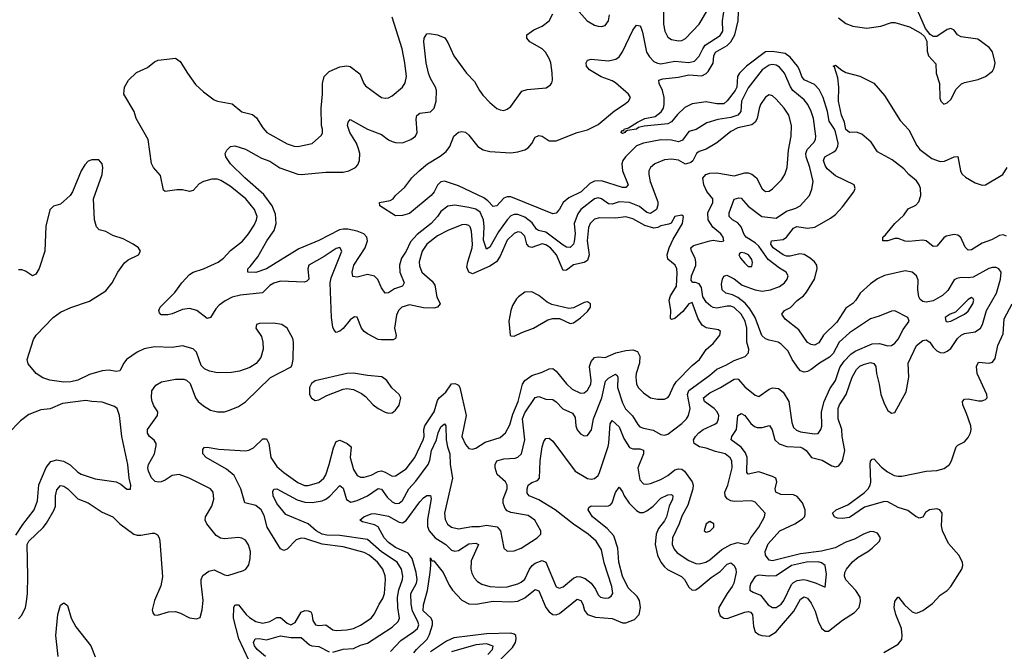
# Model space of a CAD drawing. Header units: inches. Extents: x 1843162 to 1959474, y 907081 to 1016326.
# Tile 548 of 656: x 1924057 to 1929697, y 960859 to 964476. Entities that reach past the tile are written whole.
import ezdxf

# ---------------------------------------------------------------- set-up
doc = ezdxf.new("R2010")
doc.units = ezdxf.units.IN
doc.header["$MEASUREMENT"] = 0
doc.layers.add('B9926', color=7, linetype='Continuous')

msp = doc.modelspace()

# ---------------------------------------------------------------- linework, layer by layer
at = {"layer": 'B9926', "color": 5}
for points, elevation in [([(1926181.4, 960858.6), (1926239.5, 960920.5), (1926313.4, 960970), (1926335.6, 960990), (1926343.7, 961010), (1926338.3, 961030), (1926307.5, 961090), (1926299, 961130), (1926297, 961190), (1926329.9, 961250), (1926332.9, 961270), (1926327.9, 961310), (1926305.7, 961390), (1926281.9, 961421.9), (1926210, 961454.5), (1926170, 961481.9), (1926145, 961510), (1926110, 961572.5), (1926090, 961584.1), (1926021.5, 961601.5), (1926005.1, 961610), (1926027.6, 961630), (1926070, 961645.6), (1926090, 961647.5), (1926170, 961633.8), (1926230, 961598.4), (1926250, 961595.8), (1926270, 961608.1), (1926350, 961715), (1926370, 961738), (1926390, 961751.1), (1926410, 961752.2), (1926413.1, 961733.1), (1926393.4, 961613.4), (1926393.3, 961573.3), (1926402.8, 961550), (1926436.8, 961510), (1926497.7, 961470), (1926530, 961437.7), (1926550, 961432), (1926570, 961437.1), (1926630, 961475.1), (1926670, 961478.9), (1926684.6, 961470), (1926642.9, 961377.1), (1926640.6, 961330), (1926646.3, 961306.3), (1926660.4, 961280.4), (1926679.9, 961259.9), (1926703.8, 961243.8), (1926750, 961230.1), (1926810, 961226.1), (1926850, 961228.9), (1926910, 961246.3), (1926930, 961255), (1926950, 961272), (1926977.8, 961330), (1926992.7, 961350), (1927010, 961363.3), (1927050, 961380.1), (1927070.4, 961370.4), (1927130, 961228.9), (1927150, 961221.3), (1927170, 961228.2), (1927230, 961278.2), (1927250, 961287.2), (1927270, 961286.7), (1927297, 961277), (1927329.7, 961249.7), (1927354.9, 961214.9), (1927370, 961182.7), (1927384.6, 961170), (1927410, 961162.9), (1927430, 961166.2), (1927445.2, 961174.8), (1927455.1, 961190), (1927448.7, 961230), (1927405.5, 961365.5), (1927390, 961439.6), (1927359.4, 961490), (1927313.7, 961530), (1927230, 961588), (1927125, 961670), (1927030, 961726.4), (1926974.7, 961750), (1926964.5, 961764.5), (1926964.5, 961790), (1926970, 961810.4), (1926990, 961825.5), (1927022.2, 961837.8), (1927033.6, 961850), (1927037.5, 961950), (1927049.1, 962030), (1927059, 962061), (1927070, 962077.6), (1927090, 962080.3), (1927110, 962062), (1927239.3, 961890), (1927310, 961849.4), (1927330, 961845.2), (1927350, 961848.3), (1927370, 961866.3), (1927377.5, 961882.5), (1927427, 962033), (1927432, 962052), (1927439, 962161), (1927450, 962180.3), (1927490, 962144.7), (1927518.5, 962078.5), (1927550, 962027.1), (1927570, 962017.9), (1927610, 962018.3), (1927630.7, 962010.7), (1927629.4, 961990), (1927598.5, 961910), (1927610, 961840.4), (1927630, 961817.7), (1927650, 961815.5), (1927670, 961819.7), (1927730, 961842.5), (1927770, 961865.3), (1927810, 961899), (1927830, 961904.7), (1927850, 961901.6), (1927866, 961890), (1927909.6, 961830), (1927914.9, 961810), (1927913.2, 961790), (1927884.1, 961695.9), (1927850, 961632.3), (1927835.2, 961590), (1927795.8, 961510), (1927795.3, 961470), (1927805, 961445), (1927822.7, 961422.7), (1927890, 961378.5), (1927930, 961362.3), (1927950, 961360.5), (1927987.6, 961370), (1928010, 961383), (1928078.1, 961441.9), (1928130, 961471.4), (1928170, 961482.7), (1928210, 961472), (1928230, 961479.3), (1928244.5, 961510), (1928290, 961570.3), (1928322.8, 961630), (1928326.4, 961650), (1928270, 961714.2), (1928250, 961720.3), (1928150, 961716.3), (1928130, 961721.3), (1928110, 961733.3), (1928097.7, 961750), (1928096.8, 961770), (1928112.6, 961810), (1928137.6, 961910), (1928136.1, 961950), (1928127.5, 961967.5), (1928097.2, 961990), (1928043.1, 962003.1), (1927990, 962023.1), (1927950.4, 962030.4), (1927921, 962050), (1927916.8, 962070), (1927927.5, 962090), (1927946.3, 962110), (1927971.7, 962130), (1928039.8, 962160.2), (1928051.5, 962170), (1928060.2, 962190), (1928060.9, 962210), (1928053, 962230), (1928035.2, 962250), (1927980.2, 962290), (1927974.6, 962310), (1928010, 962339.2), (1928071.8, 962370), (1928150, 962417), (1928170, 962419), (1928175.4, 962415.4), (1928210, 962374), (1928270, 962326), (1928290, 962318.6), (1928350, 962360.2), (1928370, 962367.6), (1928404, 962364), (1928430, 962343.9), (1928463.1, 962290), (1928479.8, 962170), (1928490, 962140.9), (1928506.2, 962126.1), (1928530, 962116.6), (1928610, 962103.9), (1928630, 962107.4), (1928645.4, 962130), (1928651.5, 962148.5), (1928650.7, 962230.7), (1928664.6, 962290), (1928697.2, 962362.8), (1928729.9, 962410), (1928754.8, 962485.2), (1928779.4, 962520.6), (1928818.7, 962561.3), (1928842.8, 962577.2), (1928940.9, 962619.1), (1928982.9, 962622.9), (1929030, 962609.1), (1929050, 962610.3), (1929070, 962623.6), (1929090, 962646.3), (1929118.2, 962701.8), (1929152, 962750), (1929144.5, 962770), (1929070, 962809.6), (1929050, 962808), (1928981.1, 962778.9), (1928930, 962763.1), (1928810, 962682.9), (1928751.5, 962630), (1928716.1, 962563.9), (1928695.9, 962544), (1928639.3, 962510), (1928590, 962473.1), (1928570, 962462), (1928550, 962457.7), (1928530, 962466), (1928518.3, 962478.3), (1928482.1, 962530), (1928459, 962579), (1928418.5, 962618.5), (1928401.3, 962630), (1928350, 962640.1), (1928329.4, 962649.4), (1928307.4, 962667.3), (1928270.6, 962770.6), (1928240.2, 962820.2), (1928212.4, 962852.4), (1928170, 962886.2), (1928140.6, 962900.6), (1928101.6, 962910), (1928080.7, 962930), (1928078, 962962), (1928082.6, 962990), (1928090, 963007.3), (1928107.2, 963012.7), (1928150, 962992.7), (1928196.1, 962956.1), (1928270, 962928.7), (1928310, 962921.2), (1928357, 962930), (1928410, 962948.2), (1928438.9, 962970), (1928452.4, 962990), (1928458.3, 963010), (1928448, 963030), (1928410, 963052.8), (1928343.8, 963103.8), (1928290, 963178.9), (1928270, 963198.2), (1928219.2, 963230), (1928207.1, 963247.1), (1928189.9, 963290), (1928170, 963312.1), (1928140.4, 963330), (1928121.6, 963350), (1928121.4, 963370), (1928150, 963448.7), (1928176.1, 963456.1), (1928190, 963453.8), (1928228.9, 963408.9), (1928309, 963349), (1928390, 963339.4), (1928450, 963380.1), (1928503.6, 963396.4), (1928528.3, 963410), (1928581, 963470), (1928594.3, 963505.7), (1928602.9, 963550), (1928582.9, 963630), (1928561.3, 963690), (1928559.7, 963710), (1928567.5, 963732.5), (1928606.4, 963773.6), (1928615, 963790), (1928617.8, 963810), (1928603.2, 963910), (1928591.1, 963950), (1928571.1, 963990), (1928550, 964017.3), (1928486.5, 964070), (1928472, 964091.9), (1928437.1, 964170), (1928410, 964204.9), (1928390, 964216.4), (1928370, 964219.4), (1928350, 964215.4), (1928310, 964188.5), (1928230, 964086.6), (1928191.1, 964010), (1928188.1, 963950), (1928170.1, 963930), (1928130, 963916.1), (1928055.6, 963904.4), (1927993.6, 963886.4), (1927932.9, 963847.1), (1927890, 963836.5), (1927853.3, 963786.8), (1927840, 963780), (1927830, 963777.6), (1927790, 963787), (1927730, 963788.1), (1927630.1, 963769.9), (1927590, 963753.4), (1927526.3, 963690), (1927512.3, 963670), (1927505.5, 963650), (1927510.4, 963610.4), (1927542.3, 963530), (1927530, 963515.8), (1927510, 963514.6), (1927390, 963553), (1927350, 963552.5), (1927322.1, 963537.9), (1927273.6, 963490), (1927203.5, 963456.5), (1927171, 963429), (1927150, 963391.1), (1927130, 963368.6), (1927110, 963363.9), (1926870, 963462.6), (1926850, 963461.9), (1926830, 963453.8), (1926790, 963410.9), (1926770, 963406.8), (1926739.2, 963439.2), (1926715.4, 963455.4), (1926570, 963525), (1926490, 963550.8), (1926470, 963548.6), (1926450, 963528.5), (1926430.8, 963490), (1926413.8, 963470), (1926290, 963365.8), (1926250, 963355.8), (1926210, 963353.3), (1926119.3, 963410), (1926117.2, 963430), (1926178.3, 963441.7), (1926197.2, 963450), (1926209.3, 963470), (1926263.3, 963516.7), (1926303.7, 963570), (1926344.5, 963610), (1926393, 963650), (1926466.2, 963693.8), (1926499.4, 963720.6), (1926521.5, 963750), (1926543.6, 963810), (1926570, 963832.7), (1926590, 963836.4), (1926610, 963832.2), (1926630, 963814.4), (1926681.7, 963750), (1926711.4, 963731.4), (1926750, 963721.4), (1926870, 963713.4), (1926910, 963719.3), (1926950, 963731), (1926970, 963742.3), (1926990, 963766.5), (1927010, 963803.6), (1927030, 963814), (1927050, 963808.4), (1927090, 963783.2), (1927130, 963783), (1927250.4, 963829.6), (1927310, 963845.4), (1927370, 963876.4), (1927464.8, 963955.2), (1927520.3, 963990), (1927544.2, 964010), (1927555.4, 964030), (1927544.7, 964050), (1927470, 964114.5), (1927450, 964126.7), (1927388.2, 964148.2), (1927321.1, 964190), (1927304, 964210), (1927301.6, 964230), (1927310, 964244), (1927330, 964250.3), (1927430, 964239.8), (1927472.4, 964250), (1927490, 964263.9), (1927510, 964291.4), (1927570, 964415.8), (1927590, 964444.9), (1927610, 964440.4), (1927614.2, 964434.2), (1927624.7, 964404.7), (1927648.1, 964290), (1927663.9, 964263.9), (1927690, 964237.5), (1927710, 964226.8), (1927730, 964223.6), (1927810, 964239.6), (1927890, 964231.6), (1927921.9, 964238.1), (1927950, 964266.5), (1927969.9, 964310), (1927984.3, 964330), (1928070, 964384.8), (1928085.3, 964410), (1928083, 964470), (1928093.6, 964546.4)], 540), ([(1926314.7, 960850), (1926329.8, 960870), (1926391.9, 960928.1), (1926405.3, 960954.7), (1926421.9, 961010), (1926422, 961030), (1926413.3, 961050), (1926368.3, 961091.7), (1926370, 961126), (1926392.6, 961207.4), (1926407.6, 961310), (1926412.5, 961352.5), (1926410, 961394.8), (1926418, 961378), (1926430, 961377.3), (1926482, 961310), (1926518, 961238), (1926536.9, 961210), (1926590, 961152.9), (1926630, 961132), (1926669.7, 961129.7), (1926770, 961146.6), (1926870, 961142.7), (1926910, 961145.8), (1926950, 961165.5), (1927010, 961213.7), (1927030, 961205.4), (1927070.8, 961110), (1927090, 961084.6), (1927110, 961070.1), (1927130, 961067.5), (1927150, 961075), (1927250, 961157.3), (1927270.8, 961150.8), (1927282, 961130), (1927292.1, 961092.1), (1927310.3, 961070), (1927355, 961055), (1927450, 961047.8), (1927510, 961023.3), (1927530, 961022.1), (1927578.2, 961041.8), (1927604.5, 961070), (1927613.1, 961110), (1927606.7, 961150), (1927593.6, 961173.6), (1927542.9, 961222.9), (1927510.5, 961290), (1927489.2, 961370), (1927482.5, 961450), (1927459.9, 961519.9), (1927423.1, 961563.1), (1927337.6, 961630), (1927312.8, 961670), (1927316.3, 961683.7), (1927330, 961693.2), (1927410, 961690.2), (1927430, 961692.2), (1927441.2, 961698.8), (1927451.6, 961710), (1927470, 961768), (1927490, 961798.4), (1927510, 961773.4), (1927518.6, 961750), (1927547.9, 961707.9), (1927590, 961666.2), (1927610, 961655.1), (1927630, 961654.6), (1927650, 961663.1), (1927686, 961690), (1927730, 961736.4), (1927770, 961755), (1927790, 961757.4), (1927798.4, 961750), (1927797.3, 961730), (1927777.4, 961690), (1927762.2, 961630), (1927750, 961606.3), (1927716.9, 961563.1), (1927702.4, 961530), (1927696.3, 961470), (1927711, 961410), (1927730, 961370.2), (1927750, 961342.3), (1927768.3, 961328.3), (1927847.1, 961287.1), (1927864.8, 961270), (1927890, 961225.8), (1927910, 961210.2), (1927930, 961212.2), (1927950, 961224.2), (1928017.7, 961282.3), (1928070, 961316.4), (1928110, 961358.8), (1928130, 961365), (1928149.4, 961350), (1928159.4, 961330), (1928161, 961310), (1928146.8, 961250), (1928138.3, 961230), (1928109.6, 961190.4), (1928062.4, 961110), (1928060.4, 961090), (1928070, 961061.8), (1928090, 961048.2), (1928110, 961046.9), (1928210, 961083.4), (1928230, 961087.9), (1928243.9, 961083.9), (1928255.4, 961070), (1928260.8, 961000.8), (1928270.8, 960970.8), (1928290, 960955.9), (1928308.9, 960948.9), (1928350, 960946.2), (1928390, 960971.6), (1928410, 960993.2), (1928491.5, 961090), (1928530, 961158.3), (1928550, 961171.1), (1928570, 961163.1), (1928590, 961135), (1928612.8, 961090), (1928631.5, 961031.5), (1928650, 960991.6), (1928670, 960974.9), (1928690, 960974.7), (1928770, 961037), (1928839.1, 961080.9), (1928866, 961110), (1928873.7, 961146.3), (1928870.5, 961170), (1928846.7, 961206.7), (1928788.5, 961268.5), (1928781.2, 961290), (1928782.7, 961310), (1928792.2, 961330), (1928827.5, 961372.5), (1928860.8, 961399.2), (1928915.3, 961430), (1928940.8, 961450), (1928983.1, 961490), (1928987.2, 961510), (1928970, 961535.1), (1928950, 961543.5), (1928930, 961544.7), (1928890, 961530.8), (1928838.1, 961501.9), (1928790, 961484.6), (1928727.7, 961452.3), (1928650, 961431.8), (1928530, 961417), (1928370, 961377.1), (1928350, 961381.5), (1928330, 961409.8), (1928327.3, 961430), (1928344.6, 961475.4), (1928410.6, 961549.4), (1928496.5, 961590), (1928541.9, 961618.1), (1928552.5, 961630), (1928556.8, 961643.2), (1928556.3, 961670), (1928541.1, 961710), (1928510, 961746.7), (1928490, 961754.6), (1928417.1, 961757.1), (1928389, 961770), (1928385.4, 961790), (1928394.9, 961830), (1928389, 961850), (1928370, 961861.2), (1928290, 961886.8), (1928230, 961873.5), (1928222.7, 961882.7), (1928223.4, 961970), (1928215.5, 961995.5), (1928190, 962027.7), (1928131.9, 962070), (1928136.8, 962090), (1928163.4, 962130), (1928171.1, 962208.9), (1928190, 962221.1), (1928210, 962208.9), (1928244.5, 962164.5), (1928266.4, 962146.4), (1928280.8, 962140.8), (1928310, 962141.1), (1928352, 962152), (1928367.1, 962127), (1928382.2, 962070), (1928407.3, 962047.3), (1928451.5, 962031.5), (1928530, 962028.5), (1928543.6, 962023.5), (1928562.4, 962010), (1928592.4, 961970), (1928653.1, 961953.1), (1928710, 961920.9), (1928730, 961916), (1928750, 961922.2), (1928770.3, 961949.7), (1928782.8, 962010), (1928767.8, 962090), (1928766.4, 962130), (1928744.6, 962190), (1928745.8, 962250), (1928753.2, 962270), (1928790.8, 962330), (1928825.3, 962430), (1928850, 962473.4), (1928870, 962492.3), (1928890, 962502.4), (1928930, 962513), (1928950, 962508.3), (1928961, 962490), (1928964.2, 962450), (1928980.3, 962390), (1928989.6, 962330), (1929010, 962274.9), (1929030, 962237.7), (1929050, 962223.6), (1929070, 962227), (1929135.2, 962344.8), (1929149.5, 962430), (1929146.3, 962510), (1929194, 962610), (1929230, 962638.9), (1929250, 962642.5), (1929270.1, 962630.1), (1929290, 962600.2), (1929310, 962580.2), (1929330, 962570.9), (1929350, 962569.4), (1929370, 962577.4), (1929390, 962594), (1929428.2, 962650), (1929449.7, 962670.3), (1929470, 962678.7), (1929530.3, 962689.7), (1929560.2, 962710), (1929572, 962730), (1929594.9, 962810), (1929651.8, 962910), (1929676.1, 962990), (1929679.1, 963030), (1929665.3, 963050), (1929650, 963056.7), (1929630, 963057.2), (1929608.8, 963051.2), (1929518.1, 963001.9), (1929490, 962998.1), (1929450, 963000.1), (1929425.2, 962994.8), (1929410, 962986.5), (1929374.4, 962925.6), (1929343.4, 962896.6), (1929290, 962867), (1929250, 962859), (1929230, 962861.8), (1929214.5, 962874.5), (1929207, 962890), (1929201.5, 962930), (1929204.2, 962984.2), (1929194, 963010), (1929170, 963029.8), (1929130, 963038.3), (1929010, 963011.8), (1928970, 962992.1), (1928930, 962964.4), (1928870.5, 962909.5), (1928846.9, 962870), (1928830, 962851.3), (1928790, 962823.4), (1928736.8, 962743.2), (1928660.9, 962670), (1928634.1, 962625.9), (1928610, 962613.3), (1928590, 962616), (1928570, 962628.5), (1928520.9, 962700.9), (1928441.3, 962761.3), (1928422, 962790), (1928438.7, 962810), (1928472.3, 962827.7), (1928510, 962867.8), (1928546, 962894), (1928564.3, 962915.7), (1928609.4, 962990), (1928624.5, 963050), (1928623.8, 963070), (1928609.2, 963090), (1928585.8, 963110), (1928550, 963131.1), (1928525.2, 963134.8), (1928470, 963122), (1928450, 963121.6), (1928430, 963129.1), (1928372.4, 963170), (1928359.4, 963190), (1928362.7, 963210), (1928430, 963216.6), (1928450, 963230.9), (1928490, 963283.2), (1928508.1, 963291.9), (1928570, 963282), (1928612.2, 963287.8), (1928701.2, 963338.8), (1928730, 963360.8), (1928770, 963404.6), (1928836, 963490), (1928842.6, 963510), (1928836.9, 963530), (1928730, 963582.3), (1928682.7, 963622.7), (1928670, 963641.2), (1928661.8, 963670), (1928668.2, 963690), (1928720.7, 963719.3), (1928732.7, 963730), (1928743.6, 963750), (1928745.8, 963770), (1928730, 963833.3), (1928724, 963850), (1928694.7, 963894.7), (1928683.7, 963950), (1928659.5, 964030), (1928636.8, 964076.8), (1928610, 964105.7), (1928551.3, 964131.3), (1928538.2, 964150), (1928524.8, 964190), (1928511.5, 964210), (1928470, 964262), (1928441.8, 964281.8), (1928370, 964294.9), (1928330, 964291.4), (1928219.8, 964210), (1928180.3, 964170), (1928169.5, 964150.5), (1928165.7, 964090), (1928155.5, 964070), (1928110, 964011.1), (1928090, 963994.3), (1928050, 963993.8), (1927990, 964005.2), (1927910, 963994.5), (1927867, 963973), (1927825.8, 963934.2), (1927790, 963892.2), (1927770, 963879.9), (1927633.4, 963866.6), (1927602, 963858), (1927589.8, 963849.8), (1927538, 963842), (1927530, 963835.3), (1927523.6, 963836.4), (1927524.7, 963830), (1927510, 963823.7), (1927501.2, 963830), (1927510, 963841), (1927518, 963842), (1927519, 963850), (1927543.6, 963856.4), (1927595.1, 963890), (1927638, 963910), (1927697.6, 963922.4), (1927731.8, 963948.2), (1927744.1, 963970), (1927748.4, 963990), (1927747.9, 964030), (1927739.9, 964070), (1927720.6, 964110), (1927718, 964130), (1927741.9, 964138.1), (1927830, 964148), (1927890, 964160.9), (1927964.6, 964155.4), (1927990, 964167.8), (1928001.1, 964178.9), (1928030, 964226.5), (1928032.9, 964270), (1928042.4, 964290), (1928110, 964329.3), (1928130, 964350.1), (1928154.3, 964390), (1928172, 964470), (1928175.6, 964570)], 520), ([(1927262.2, 964522.2), (1927307.4, 964470), (1927350, 964445.2), (1927370, 964438.9), (1927390, 964437), (1927410, 964443.7), (1927430.7, 964469.3), (1927436, 964504)], 560), ([(1927744.3, 964530), (1927745.6, 964450), (1927753.2, 964410), (1927770, 964376.9), (1927790, 964362.3), (1927830, 964355), (1927850, 964358), (1927870, 964368.4), (1927950, 964451.1), (1927996.4, 964530)], 560), ([(1928747, 964487), (1928790, 964455.3), (1928830, 964439.8), (1928910, 964427.8), (1928990, 964439.8), (1929050, 964459.5), (1929070, 964460.1), (1929154.9, 964434.9), (1929219.5, 964399.5), (1929240.3, 964380.3), (1929253.8, 964353.8), (1929255.4, 964295.4), (1929262.4, 964270), (1929304, 964224), (1929307.1, 964170), (1929326.2, 964110), (1929327.6, 964027.6), (1929332.7, 964010), (1929350, 963992.7), (1929370, 963999.5), (1929390, 964019.5), (1929422, 964078), (1929451.9, 964108.1), (1929470, 964116.9), (1929547.1, 964132.9), (1929589.7, 964150.3), (1929630, 964182), (1929638.8, 964201.2), (1929645.1, 964230), (1929630, 964291.8), (1929610, 964316.2), (1929544.7, 964364.8), (1929450, 964377.8), (1929429.2, 964389.2), (1929410, 964415.8), (1929390, 964426), (1929370, 964420.9), (1929310, 964379.1), (1929290, 964379.7), (1929271.8, 964391.8), (1929245.5, 964425.5), (1929200.5, 964530)], 520), ([(1925370, 960808.4), (1925312.7, 960930), (1925282.1, 961050), (1925283, 961110), (1925290, 961123.6), (1925295.3, 961124.7), (1925310, 961125.4), (1925354.6, 961070), (1925373.3, 961053.3), (1925410, 961030.6), (1925450, 961019.6), (1925490, 961029.1), (1925530, 961052.8), (1925550, 961052.6), (1925590, 961020.8), (1925610, 961011.8), (1925635.2, 961024.8), (1925670, 961083.1), (1925690, 961093.4), (1925710, 961092), (1925724.4, 961084.4), (1925730, 961073.7), (1925735.2, 961035.2), (1925751.2, 961011.2), (1925770, 961008), (1925810, 961010.8), (1925850, 960981.5), (1925870, 960978.3), (1925930, 960981.7), (1925970, 960990.7), (1926010, 961008.3), (1926070.3, 961049.7), (1926090, 961073.8), (1926116.3, 961130), (1926137.5, 961162.5), (1926147.2, 961190), (1926153, 961270), (1926150.8, 961290.8), (1926137.1, 961330), (1926106.8, 961370), (1926058, 961410), (1926030, 961426), (1925910, 961457.7), (1925790, 961473.1), (1925690, 961505.9), (1925670, 961507.5), (1925641.6, 961498.4), (1925590, 961445), (1925570, 961436.8), (1925550, 961445.8), (1925473.7, 961570), (1925457, 961636.9), (1925440.7, 961670), (1925410, 961694.5), (1925345.8, 961710), (1925324.3, 961790), (1925285.8, 961865.8), (1925242.2, 961902.2), (1925125.1, 961970), (1925106.2, 961990), (1925106, 962014), (1925113.8, 962026.2), (1925130, 962028.7), (1925197.4, 962017.4), (1925350, 962007.7), (1925370, 962011.1), (1925395.4, 962024.6), (1925450, 962075.6), (1925470, 962076.5), (1925484, 962050), (1925495.9, 961970), (1925530, 961918.1), (1925570, 961882.3), (1925650, 961825.3), (1925689.2, 961809.2), (1925710, 961809.6), (1925770, 961826.1), (1925799.2, 961850), (1925810.5, 961869.5), (1925829.9, 961929.9), (1925854.6, 962025.4), (1925870, 962060.3), (1925890, 962069.1), (1925932.7, 962050), (1925955.8, 962030), (1925950.2, 961969.8), (1925970, 961899.5), (1925990, 961866.5), (1926010, 961856.1), (1926030, 961855.8), (1926070, 961868.1), (1926110, 961888.8), (1926130, 961892.1), (1926150, 961885.9), (1926190, 961861.3), (1926210, 961863.2), (1926270, 961904.2), (1926320.8, 961970), (1926368.9, 962070), (1926373.7, 962090), (1926371.7, 962130), (1926377.5, 962150), (1926432, 962230), (1926450, 962294.7), (1926460.6, 962310), (1926497.1, 962342.9), (1926530, 962390.2), (1926550, 962393.1), (1926558.4, 962390), (1926570, 962383.6), (1926579, 962370), (1926614, 962210), (1926589.5, 962090), (1926610, 962043.1), (1926630, 962020.3), (1926650, 962016.5), (1926670, 962023.2), (1926722.6, 962057.4), (1926810, 962084.6), (1926839.8, 962110), (1926864.6, 962155.4), (1926882.7, 962217.3), (1926913, 962290), (1926937, 962390), (1926950, 962410.7), (1926990, 962438.8), (1927050, 962457.6), (1927090, 962477), (1927110, 962479), (1927130, 962463.2), (1927190, 962390.2), (1927221.2, 962361.2), (1927270, 962337.1), (1927290, 962339.7), (1927310, 962355), (1927328.7, 962390), (1927330.7, 962410), (1927320.9, 962490), (1927330, 962518.9), (1927350, 962541.6), (1927370, 962545.1), (1927410, 962542), (1927472.1, 962567.9), (1927530, 962581.5), (1927570, 962585), (1927595.6, 962575.6), (1927610.1, 962550), (1927607.7, 962510), (1927588.6, 962450), (1927586.6, 962430), (1927590.2, 962390.2), (1927600.3, 962370), (1927630, 962340.2), (1927670, 962311.5), (1927710, 962303.2), (1927750, 962303.2), (1927770, 962313.4), (1927777.5, 962322.6), (1927801.6, 962378.4), (1927818, 962402), (1927910, 962496.8), (1927951.9, 962530), (1927990, 962587), (1928030, 962622), (1928067.3, 962670), (1928071.8, 962690), (1928059.7, 962699.7), (1927990, 962712.2), (1927966.4, 962726.4), (1927942.9, 962762.9), (1927910, 962856.1), (1927890, 962848.3), (1927855.4, 962804.6), (1927810, 962765.9), (1927790, 962758.8), (1927785.1, 962765.1), (1927786, 962810), (1927777.3, 962870), (1927785.5, 962894.5), (1927820.1, 962950), (1927823.9, 963023.9), (1927821.2, 963050), (1927812.4, 963070), (1927770, 963104.4), (1927766.1, 963130), (1927777.2, 963170), (1927800.2, 963219.8), (1927854, 963310), (1927859, 963350), (1927850, 963357.2), (1927810, 963349.5), (1927788, 963312), (1927775.2, 963304.8), (1927730, 963296.7), (1927712.9, 963287.1), (1927690, 963283.1), (1927637.7, 963297.7), (1927570, 963335.1), (1927530, 963346.7), (1927470, 963339.9), (1927378, 963342), (1927350, 963333.9), (1927324.7, 963310), (1927314.6, 963285.4), (1927307.7, 963210), (1927319.7, 963130), (1927310, 963097.5), (1927290, 963085.2), (1927230, 963072.1), (1927190, 963041.9), (1927170, 963040.3), (1927132.1, 963130), (1927096.6, 963170), (1927070, 963187.6), (1927050, 963192.6), (1926990, 963172.2), (1926974.9, 963174.9), (1926962.3, 963190), (1926950, 963237.1), (1926930, 963257.4), (1926910, 963260.5), (1926890, 963252.2), (1926850, 963213.7), (1926810, 963122.2), (1926788.6, 963090), (1926750, 963063.9), (1926650, 963020.7), (1926630, 963030.8), (1926619.2, 963059.2), (1926623.1, 963090), (1926648.1, 963170), (1926650.3, 963190), (1926644.7, 963264.7), (1926637.3, 963290), (1926630, 963298), (1926610, 963303.9), (1926590, 963300.8), (1926510, 963269.3), (1926450, 963237.6), (1926390.1, 963190), (1926362.4, 963150), (1926345.5, 963090), (1926346.2, 963066.2), (1926361.1, 963030), (1926419.2, 962979.2), (1926435.9, 962955.9), (1926446.9, 962890), (1926465.2, 962850), (1926450.3, 962830), (1926430, 962824.9), (1926370, 962826.2), (1926290, 962844), (1926246.7, 962830), (1926227, 962810), (1926215.7, 962784.3), (1926204.4, 962710), (1926213, 962667), (1926210.2, 962649.8), (1926196.1, 962643.9), (1926130, 962642.2), (1926110, 962645.8), (1926050, 962677.4), (1926030, 962691.5), (1926014.7, 962710), (1925990, 962772.3), (1925974.9, 962774.9), (1925950, 962757.6), (1925910, 962708.7), (1925890, 962692.1), (1925870, 962685.7), (1925857.8, 962697.8), (1925850, 962716), (1925843.7, 962770), (1925835.8, 962970), (1925841.9, 962998.1), (1925903.1, 963150), (1925890, 963171.3), (1925870, 963166), (1925800.4, 963119.6), (1925712.8, 963070), (1925706.7, 963050), (1925712.9, 962990), (1925701.7, 962978.3), (1925687.6, 962972.4), (1925550, 962978.2), (1925513.1, 962966.9), (1925490, 962953.5), (1925448, 962912), (1925321.3, 962898.7), (1925273.6, 962886.4), (1925233.8, 962866.2), (1925199.3, 962840.7), (1925179.6, 962820.4), (1925149.2, 962770.8), (1925130, 962765.3), (1925071.6, 962811.6), (1925030, 962823), (1924990, 962817.5), (1924930, 962791.5), (1924905.6, 962785.6), (1924867, 962787), (1924857.5, 962797.5), (1924854.5, 962810), (1924861.6, 962830), (1924946.3, 962913.7), (1924985.7, 962970), (1925030, 963017.5), (1925050, 963031), (1925110, 963050.1), (1925193.2, 963086.8), (1925224.1, 963110), (1925264.7, 963155.3), (1925332.7, 963207.3), (1925367.7, 963250), (1925399.8, 963300.2), (1925414, 963330), (1925416.3, 963350), (1925402.8, 963390), (1925352.2, 963450), (1925262.1, 963522.1), (1925210, 963554.8), (1925190, 963562.2), (1925156.9, 963563.1), (1925110.1, 963549.9), (1925084.5, 963535.5), (1925050, 963498.7), (1925030, 963491.9), (1924990, 963502), (1924957.4, 963502.6), (1924890, 963491.8), (1924880.6, 963500.6), (1924864.4, 963584.4), (1924824.2, 963630), (1924812.5, 963652.5), (1924793.1, 963790), (1924724.5, 963910), (1924711.8, 963950), (1924653.5, 964050), (1924657.9, 964090), (1924681, 964130), (1924726.1, 964173.9), (1924790, 964201.7), (1924830, 964234.6), (1924850, 964243.6), (1924950, 964256), (1924976.7, 964236.7), (1925017.6, 964170), (1925064.8, 964104.8), (1925110, 964062.7), (1925170, 964017.5), (1925190, 964009.3), (1925273.6, 963993.6), (1925330, 963949.1), (1925390, 963932.4), (1925414.2, 963914.2), (1925450, 963856.5), (1925472.6, 963830), (1925590, 963765.2), (1925630, 963752.1), (1925650, 963750.2), (1925732.6, 963767.4), (1925785.6, 963814.4), (1925790.8, 963829.2), (1925790.8, 963849.2), (1925785.7, 963870), (1925783.2, 963970), (1925791.9, 964050), (1925790.8, 964110), (1925801.5, 964150), (1925830, 964179.1), (1925890, 964206), (1925930, 964212.3), (1925950, 964208.9), (1926006.2, 964166.2), (1926027.9, 964110), (1926038.2, 964098.2), (1926110, 964044.4), (1926130, 964030.4), (1926150, 964026.4), (1926170, 964028.5), (1926190, 964040.4), (1926250, 964090.4), (1926265.3, 964114.7), (1926273.2, 964150), (1926263.4, 964230), (1926246.9, 964310), (1926190.5, 964490)], 580), ([(1925850, 960855), (1925909.2, 960870.8), (1925970, 960876.1), (1926010, 960895.3), (1926050, 960906.1), (1926190, 960997.8), (1926225, 961030), (1926233.4, 961050), (1926222.9, 961110), (1926221.7, 961170), (1926228.8, 961211.2), (1926250.4, 961270), (1926251.8, 961290), (1926244.5, 961330), (1926219.9, 961370), (1926130, 961429.6), (1926050, 961500.1), (1925890, 961523.1), (1925815.4, 961524.6), (1925790, 961529.4), (1925754.6, 961550), (1925710, 961589.9), (1925582.3, 961642.3), (1925530, 961705.4), (1925509.8, 961750), (1925506.2, 961773.8), (1925511.8, 961788.2), (1925530, 961790.2), (1925646.5, 961726.5), (1925690, 961714), (1925732.2, 961712.2), (1925790, 961720.9), (1925810.3, 961729.7), (1925832.6, 961747.4), (1925890, 961808.9), (1925910, 961794.3), (1925928.6, 961728.6), (1925954.2, 961714.2), (1925990, 961722.5), (1926050, 961749.6), (1926110.7, 961790.7), (1926130, 961787.7), (1926161.6, 961741.6), (1926190, 961714.5), (1926210, 961706.1), (1926230, 961706.9), (1926250, 961723.5), (1926286.4, 961790), (1926326.8, 961833.2), (1926396.7, 961930), (1926406.3, 961953.7), (1926415.1, 962010), (1926443.8, 962070), (1926453.9, 962110), (1926470, 962144.9), (1926490, 962161.5), (1926498.8, 962150), (1926500.3, 962070), (1926507, 962030), (1926520.1, 961990), (1926522.7, 961930), (1926535.3, 961850), (1926489.5, 961650), (1926493.3, 961613.3), (1926507.2, 961587.2), (1926530.1, 961570.1), (1926570, 961560.5), (1926646.3, 961573.7), (1926690, 961573.9), (1926730, 961580.9), (1926791.6, 961571.6), (1926811.5, 961550), (1926830, 961450.7), (1926850, 961432.4), (1926890, 961435.6), (1926930, 961450.2), (1927020.9, 961510), (1927042, 961530), (1927042.4, 961550), (1927008.4, 961610), (1926970, 961636.5), (1926870, 961654.1), (1926850, 961663.2), (1926837.2, 961677.2), (1926827, 961707), (1926826.6, 961730), (1926849.2, 961790), (1926849.2, 961810), (1926839.5, 961830), (1926792.2, 961872.2), (1926780.2, 961910), (1926780.2, 961930), (1926789.9, 961950.1), (1926830, 961961.5), (1926894.2, 961965.8), (1926910, 961971.8), (1926930.5, 961990), (1926949.9, 962070), (1926937.8, 962190), (1926950, 962225.1), (1927010, 962312.3), (1927030, 962318.9), (1927070, 962303.5), (1927110, 962300.6), (1927130, 962288.4), (1927167.4, 962247.4), (1927223.4, 962223.4), (1927238.8, 962198.8), (1927243.2, 962150), (1927250, 962128.5), (1927270, 962104.2), (1927290, 962093.4), (1927310, 962095.3), (1927332.9, 962127.1), (1927343.8, 962190), (1927392.5, 962310), (1927413.2, 962406.8), (1927430, 962423.2), (1927470, 962445.8), (1927479.5, 962439.5), (1927483.5, 962430), (1927480.9, 962370), (1927510, 962282.2), (1927528, 962248), (1927567.7, 962207.7), (1927597.4, 962157.4), (1927610, 962145.4), (1927630, 962136.8), (1927686.1, 962126.1), (1927730, 962101.5), (1927750, 962097.4), (1927770, 962103.6), (1927850, 962163.5), (1927876.5, 962190), (1927889, 962210), (1927898.1, 962250), (1927882.8, 962330), (1927890, 962352.5), (1928010, 962440.7), (1928050, 962475.8), (1928102.8, 962497.2), (1928150, 962524.1), (1928211.8, 962548.2), (1928230.9, 962569.1), (1928233.8, 962590), (1928223, 962630), (1928222.9, 962710), (1928211.8, 962750), (1928190, 962790.4), (1928150, 962828.5), (1928130, 962835.6), (1928110, 962836.4), (1928050, 962824.1), (1928030, 962827.2), (1928016.2, 962836.2), (1927990, 962858.6), (1927977.1, 962877.1), (1927970.7, 962890), (1927962.4, 962942.4), (1927950, 962963.9), (1927928, 962972), (1927912, 962972), (1927903, 962983), (1927905.2, 963010), (1927929.2, 963069.2), (1927929.4, 963089.4), (1927926.7, 963110), (1927905.6, 963150), (1927901.8, 963170), (1927916.5, 963183.5), (1928010, 963209.4), (1928030, 963213.4), (1928074.7, 963205.2), (1928091.3, 963210), (1928086.3, 963230), (1928074.2, 963250), (1928028.1, 963288.1), (1928001, 963330), (1927999.3, 963370), (1928026.6, 963430), (1928026.5, 963450), (1927992.6, 963492.6), (1927975.3, 963530), (1927970.5, 963569.5), (1927988.2, 963590), (1928010, 963598.3), (1928050, 963599.8), (1928150, 963582.7), (1928210, 963599.4), (1928230, 963598.6), (1928251.1, 963591.1), (1928277.1, 963570), (1928310, 963508.4), (1928330, 963492), (1928350, 963494.6), (1928370, 963507.4), (1928420.3, 963559.7), (1928439.4, 963590), (1928454.1, 963630), (1928461, 963730), (1928477.1, 963810), (1928477.6, 963870), (1928463.4, 963930), (1928436.8, 963970), (1928390, 964021.7), (1928370, 964039.7), (1928350, 964045.1), (1928330, 964033), (1928301.2, 963990), (1928292.1, 963967.9), (1928281, 963910), (1928270, 963889.9), (1928250, 963874.7), (1928170, 963856.6), (1928130, 963836.4), (1928050, 963771.4), (1927990, 963734), (1927950, 963720.7), (1927934, 963710), (1927912.8, 963667.2), (1927902, 963658), (1927870, 963648), (1927830, 963671.8), (1927790, 963677), (1927750, 963674), (1927695.8, 963650), (1927670.2, 963629.8), (1927660.9, 963610), (1927660.8, 963590), (1927669.2, 963550), (1927713.3, 963433.3), (1927713.3, 963413.3), (1927705, 963390), (1927676.9, 963370), (1927670, 963367.3), (1927650, 963372.2), (1927607.1, 963407.1), (1927550, 963429.2), (1927490, 963432.4), (1927450, 963419.6), (1927430, 963421.1), (1927390, 963450.5), (1927370, 963455.4), (1927350, 963449.9), (1927271.6, 963390), (1927254.6, 963365.4), (1927233.6, 963310), (1927238, 963250), (1927233.6, 963206.4), (1927228.4, 963190), (1927210, 963170.8), (1927190, 963174), (1927170, 963185.9), (1927070, 963259.6), (1927029.3, 963269.3), (1927017.2, 963277.2), (1926992.9, 963312.9), (1926950, 963344.6), (1926910, 963360.6), (1926890, 963361.4), (1926870, 963353), (1926850, 963329.9), (1926799.1, 963260.9), (1926750, 963173.3), (1926730, 963161.7), (1926713.7, 963213.7), (1926717.9, 963290), (1926713.6, 963330), (1926694, 963374), (1926670, 963391.1), (1926630, 963401.1), (1926550, 963413.3), (1926510, 963409.2), (1926470, 963378.3), (1926451.1, 963350), (1926414.8, 963310), (1926333.6, 963246.4), (1926295.7, 963204.3), (1926271.3, 963150), (1926244.7, 963110), (1926232.5, 963070), (1926234.8, 963030), (1926259.6, 962970), (1926250.4, 962950), (1926204.8, 962935.2), (1926170, 962912.6), (1926150, 962909.7), (1926130, 962940.5), (1926108.3, 962988.3), (1926090, 963007.8), (1926050, 963016.2), (1925990, 963000.9), (1925966.2, 963006.2), (1925962, 963030), (1925971.5, 963070), (1926036.3, 963170), (1926049.1, 963210), (1926044.8, 963230), (1926028.3, 963250), (1925990, 963264.9), (1925937.4, 963277.4), (1925910, 963277.6), (1925888, 963272), (1925770, 963212.2), (1925655.6, 963164.4), (1925470, 963048.7), (1925410, 963028.7), (1925364, 963030), (1925362.9, 963050), (1925377.7, 963062.3), (1925422, 963118), (1925471.9, 963210), (1925514.9, 963270), (1925525.5, 963310), (1925523.1, 963363.1), (1925503.9, 963410), (1925455.4, 963475.4), (1925345.8, 963570), (1925264.2, 963650), (1925237, 963690), (1925233.2, 963710), (1925244, 963730), (1925264, 963750), (1925290, 963753.7), (1925350, 963734), (1925442.4, 963682.4), (1925490, 963665.8), (1925547.7, 963627.7), (1925650, 963592.2), (1925670, 963589.2), (1925810, 963602.2), (1925910, 963602.5), (1925942, 963610), (1925980.5, 963630), (1925994.5, 963645.5), (1926003.7, 963670), (1926004.5, 963710), (1925997.4, 963737.4), (1925985.5, 963770), (1925947.9, 963830), (1925935.1, 963870), (1925938.7, 963890), (1925950, 963905.5), (1926050, 963848.4), (1926130, 963818.2), (1926168.7, 963788.7), (1926190, 963778.2), (1926210, 963772.3), (1926250, 963770.2), (1926297, 963790), (1926323.6, 963810), (1926334.7, 963830), (1926327.1, 963907.1), (1926332, 963928), (1926350, 963940.9), (1926410.5, 963949.5), (1926430.4, 963969.6), (1926443, 964010), (1926444, 964070), (1926439.2, 964090), (1926410, 964140.4), (1926399.2, 964170), (1926386.2, 964230), (1926371.2, 964348.8), (1926373.3, 964370), (1926379.1, 964380.9), (1926390, 964394.9), (1926402.3, 964397.7), (1926451, 964390), (1926492.5, 964372.5), (1926510, 964345.5), (1926544.5, 964270), (1926616.2, 964170), (1926661.7, 964121.7), (1926690.1, 964070.1), (1926710, 964044), (1926750, 964001.1), (1926790, 963968.4), (1926810, 963959.5), (1926830, 963957.1), (1926850, 963964.4), (1926870, 963978.4), (1926933.3, 964066.7), (1926964.1, 964075.9), (1927073.1, 964086.9), (1927096.9, 964103.1), (1927105.1, 964114.9), (1927109.6, 964130.4), (1927108, 964172), (1927099.7, 964230), (1927091.1, 964250), (1927068.5, 964290), (1927049.7, 964310), (1926978.4, 964350), (1926961.6, 964370), (1926962, 964390), (1927002.5, 964417.5), (1927050, 964438.6), (1927090.5, 964469.5), (1927111.6, 964510)], 560), ([(1929710, 963236.1), (1929690, 963243.6), (1929670, 963240.1), (1929624.1, 963215.9), (1929570, 963197.2), (1929510, 963159), (1929490, 963155.9), (1929473.5, 963173.5), (1929448.5, 963228.5), (1929430, 963243.2), (1929410, 963246.9), (1929363.2, 963236.8), (1929350, 963227.2), (1929310, 963178.6), (1929290, 963177.4), (1929250, 963209.9), (1929230, 963214.3), (1929150, 963205.8), (1929130, 963208), (1929090, 963222.6), (1929070, 963223.1), (1929030, 963209.9), (1929000.9, 963210), (1929000.4, 963230), (1929016.6, 963243.4), (1929070, 963308.4), (1929122.3, 963357.7), (1929146.9, 963393.1), (1929190, 963413.4), (1929207.3, 963432.7), (1929219, 963470), (1929216.4, 963510), (1929209.9, 963530), (1929194.4, 963554.4), (1929150, 963589.9), (1929121.4, 963621.4), (1929054.2, 963674.2), (1928970, 963720.3), (1928934.7, 963774.7), (1928881.5, 963821.5), (1928850, 963832.9), (1928810, 963829.8), (1928790, 963847.7), (1928781.4, 963890), (1928764.2, 963930), (1928746.5, 964010), (1928748.6, 964090), (1928743.8, 964143.8), (1928723.8, 964203.8), (1928717.6, 964210), (1928730, 964216.5), (1928766.8, 964186.8), (1928790, 964174.6), (1928870, 964152.4), (1928950, 964113), (1929010, 964041.7), (1929099.6, 963899.6), (1929150, 963844.9), (1929195.6, 963755.6), (1929213.6, 963733.6), (1929282.1, 963682.1), (1929330, 963664), (1929353.7, 963666.3), (1929410, 963691.1), (1929430, 963692.2), (1929445.4, 963610), (1929454, 963594), (1929474.5, 963574.5), (1929530, 963542), (1929570, 963527.9), (1929590, 963530.2), (1929688.4, 963590), (1929713.6, 963630)], 480), ([(1924050, 961045.8), (1924070, 961065.7), (1924089.9, 961110.1), (1924096.6, 961143.4), (1924102, 961190), (1924103.4, 961290), (1924100.6, 961470), (1924109.9, 961490), (1924191.6, 961568.4), (1924210, 961592.9), (1924255.1, 961670), (1924261.1, 961690), (1924262.8, 961750), (1924270, 961783.1), (1924290, 961809.1), (1924310, 961805.2), (1924332.5, 961790), (1924390, 961731.6), (1924450, 961709.3), (1924530, 961655.2), (1924589.6, 961629.6), (1924631, 961590), (1924710, 961530.9), (1924730, 961523.9), (1924750, 961523.7), (1924815.7, 961535.7), (1924830, 961535), (1924846.6, 961526.6), (1924856.8, 961510), (1924860.5, 961490), (1924874.9, 961285.1), (1924865.3, 961234.7), (1924829.2, 961150), (1924816.7, 961096.7), (1924818.8, 961078.8), (1924827.8, 961067.7), (1924846.3, 961066.3), (1924910, 961085.9), (1924950, 961086.4), (1924977.4, 961077.4), (1925030, 961050.2), (1925070, 961045.7), (1925090, 961053.4), (1925102.5, 961097.5), (1925107.8, 961150), (1925095.8, 961250), (1925096.6, 961270), (1925106.7, 961293.3), (1925141.2, 961318.8), (1925170, 961326), (1925230, 961296.4), (1925250, 961293.6), (1925338.6, 961321.4), (1925353.1, 961330), (1925370, 961354.9), (1925377.5, 961390), (1925378.5, 961430), (1925368.2, 961468.2), (1925350, 961495.5), (1925330, 961507.1), (1925310, 961510.5), (1925230, 961503.5), (1925206.9, 961506.9), (1925182.4, 961522.4), (1925128.3, 961590), (1925120.1, 961610), (1925121.5, 961630), (1925157.5, 961690), (1925169.9, 961730), (1925165.9, 961770), (1925149.5, 961789.5), (1925028, 961850), (1924970, 961871.2), (1924930, 961867), (1924890, 961839.6), (1924867.3, 961830), (1924850, 961828), (1924832.4, 961832.4), (1924811.8, 961851.8), (1924795, 961890), (1924791.5, 961910), (1924795.2, 961930), (1924829.4, 961990), (1924838.8, 962038.8), (1924837.9, 962050), (1924827.5, 962067.6), (1924801, 962090), (1924788.7, 962108.7), (1924789.9, 962130), (1924847, 962210), (1924847.8, 962230), (1924825.1, 962265.1), (1924814.9, 962290), (1924811.1, 962310), (1924814.1, 962350), (1924836.4, 962383.6), (1924870, 962401.5), (1924950, 962417.2), (1924997, 962417), (1925012, 962412), (1925033.4, 962393.4), (1925063.1, 962310), (1925079.1, 962290), (1925110, 962264.7), (1925150, 962241), (1925190, 962230.1), (1925229.3, 962230.7), (1925259.6, 962240.4), (1925310, 962261.6), (1925350, 962287.2), (1925493.4, 962426.6), (1925611.1, 962488.9), (1925618.2, 962501.8), (1925623.5, 962530), (1925625, 962630), (1925621.4, 962650), (1925590, 962709.6), (1925558, 962730), (1925510, 962738), (1925430, 962735.6), (1925414, 962730), (1925408.9, 962710), (1925441.3, 962661.3), (1925450.2, 962630), (1925450.9, 962590), (1925437.6, 962542.4), (1925412.3, 962507.7), (1925375.8, 962484.2), (1925315.9, 962464), (1925270, 962455.8), (1925190, 962453.8), (1925144.3, 962464.3), (1925116.3, 962476.3), (1925096.9, 962496.9), (1925070, 962572.4), (1925050, 962591.6), (1924990, 962609.2), (1924930, 962598.6), (1924830, 962602.1), (1924770, 962591.3), (1924730, 962572), (1924669.2, 962530.8), (1924653.1, 962510), (1924630, 962465.2), (1924610, 962460.7), (1924570, 962468.4), (1924530, 962464.8), (1924456.1, 962443.9), (1924390, 962411.3), (1924350, 962402.8), (1924310, 962400.8), (1924230, 962412.3), (1924190, 962425.2), (1924150.9, 962450.9), (1924106, 962506), (1924099.9, 962530), (1924135.8, 962644.2), (1924150.4, 962669.6), (1924249, 962771), (1924290, 962802), (1924350, 962828.7), (1924456.5, 962863.5), (1924550, 962923.9), (1924586.8, 962970), (1924619.4, 963030), (1924656.8, 963083.2), (1924678, 963102), (1924738, 963130), (1924749.5, 963150), (1924738.4, 963170), (1924707.6, 963190), (1924650, 963221.6), (1924590, 963240.7), (1924550, 963263.8), (1924512.3, 963272.3), (1924496.1, 963290), (1924485.8, 963330), (1924479.8, 963450), (1924529.6, 963590), (1924533, 963630), (1924529.4, 963650), (1924510, 963674.5), (1924470, 963674.5), (1924450, 963666.6), (1924430, 963644.5), (1924410, 963611.6), (1924358.9, 963490), (1924346.4, 963470), (1924290, 963419.3), (1924250, 963408.7), (1924230, 963388), (1924206.6, 963293.4), (1924201.5, 963150), (1924168, 963052), (1924150, 963018.9), (1924130, 963009.9), (1924090, 963035.5), (1924070, 963043.4), (1924050, 963044.2)], 620), ([(1929007.1, 960853), (1929090, 960900.2), (1929110, 960927.2), (1929112.9, 960950), (1929107.5, 960990), (1929075.4, 961070), (1929066.1, 961110), (1929070, 961143.8), (1929087.3, 961170), (1929091.2, 961170), (1929125.3, 961125.3), (1929170, 961085.3), (1929190, 961077.3), (1929200.6, 961079.4), (1929230, 961093.1), (1929286.7, 961133.3), (1929330, 961180.7), (1929370, 961208.3), (1929390, 961230.2), (1929454.2, 961330), (1929459.6, 961350), (1929458.5, 961370), (1929437.3, 961410), (1929376.9, 961476.9), (1929343.2, 961550), (1929338, 961578), (1929342, 961650), (1929328.7, 961668.7), (1929310, 961674.3), (1929269.2, 961670), (1929246, 961654), (1929230, 961626.6), (1929210, 961622), (1929190, 961631), (1929144.9, 961664.9), (1929090, 961682.3), (1929030, 961715.4), (1929010, 961717.3), (1928895.4, 961684.6), (1928810, 961626), (1928770, 961619.7), (1928742.4, 961622.4), (1928725.2, 961630), (1928713.2, 961650), (1928733.2, 961670), (1928801.3, 961698.7), (1928894, 961766), (1928917.6, 961790), (1928928.9, 961810), (1928932.5, 961827.5), (1928929, 961931), (1928931, 961949), (1928941, 961959), (1928950, 961962.3), (1928993.1, 961913.1), (1929027.2, 961887.2), (1929066.9, 961866.9), (1929090, 961862.8), (1929110, 961862.5), (1929250, 961890.6), (1929310, 961893.8), (1929353, 961907), (1929382.8, 961930), (1929395, 961950), (1929420.8, 962030), (1929430, 962039.2), (1929470, 962059.2), (1929490, 962082.8), (1929503.4, 962110), (1929507.4, 962130), (1929505.3, 962150), (1929481.2, 962221.2), (1929459.3, 962270), (1929456.9, 962290), (1929470, 962302.3), (1929490, 962305.2), (1929550, 962292.7), (1929570, 962293.4), (1929590, 962301.6), (1929598.4, 962310), (1929597.2, 962330), (1929542.1, 962450), (1929537.1, 962490), (1929550, 962514.4), (1929610.3, 962509.7), (1929630, 962515.6), (1929644.7, 962535.3), (1929660.9, 962610), (1929690, 962676.5), (1929697, 962763), (1929741.7, 962850)], 480), ([(1924034.9, 961525.1), (1924074.2, 961585.8), (1924139.9, 961670), (1924158.3, 961721.7), (1924166.9, 961813.1), (1924207.8, 961912.2), (1924234.7, 961945.3), (1924270, 961955.1), (1924307.2, 961947.2), (1924347, 961927), (1924390, 961884.7), (1924410, 961873.8), (1924490, 961847.2), (1924610.2, 961830.2), (1924636.2, 961816.2), (1924670, 961787.2), (1924691.3, 961788.7), (1924693, 961810), (1924683.6, 961850), (1924676.4, 961930), (1924641.1, 962090), (1924627.8, 962210), (1924614.5, 962250), (1924600.7, 962260.7), (1924530, 962286.9), (1924470.3, 962289.7), (1924436.4, 962296.4), (1924302, 962278), (1924232.3, 962247.7), (1924178, 962242), (1924110, 962214.5), (1924060.7, 962179.3), (1923990, 962107)], 640), ([(1924276.7, 960830), (1924264.8, 960950), (1924276.2, 961070), (1924290, 961123), (1924310, 961137.1), (1924330, 961120.7), (1924352.5, 961050), (1924379.3, 960999.3), (1924464.6, 960890), (1924488.6, 960828.6)], 580), ([(1925465.2, 960830), (1925417.5, 960870), (1925402.5, 960890), (1925396.3, 960910), (1925405.4, 960930), (1925428.1, 960931.9), (1925470, 960925.3), (1925550, 960947.5), (1925610, 960939), (1925670, 960939.3), (1925716.9, 960896.9), (1925730, 960890.7), (1925770, 960887.3), (1925830, 960855.6)], 560), ([(1926809.8, 960810), (1926879.4, 960880.6), (1926897.2, 960910), (1926901.7, 960930), (1926899.8, 960950), (1926890, 960957.8), (1926870, 960963.4), (1926730, 960960.1), (1926544.5, 960935.5), (1926501.7, 960918.3), (1926410, 960857.2)], 520), ([(1926738.3, 960841.7), (1926765.7, 960870), (1926768.4, 960888.5), (1926730, 960901.2), (1926670, 960895.9), (1926530, 960857.1)], 540)]:
    msp.add_lwpolyline(points, dxfattribs=dict(at, elevation=elevation))
for points, elevation in [([(1928190, 963142.6), (1928181.6, 963138.4), (1928176.5, 963130), (1928186, 963110), (1928210, 963082.8), (1928230, 963063.6), (1928250, 963063.8), (1928253.8, 963086.2), (1928250, 963103.7), (1928231.6, 963130), (1928210, 963139.4)], 560), ([(1926990, 962917.6), (1926950, 962915.1), (1926914, 962890), (1926902.9, 962877.1), (1926879.6, 962840.4), (1926870.3, 962810), (1926859.5, 962750), (1926867.3, 962670), (1926870, 962666), (1926890, 962663), (1926934.2, 962685.8), (1926999.5, 962710), (1927082.9, 962757.1), (1927110, 962765.3), (1927150, 962764.9), (1927210, 962736.3), (1927230, 962740.7), (1927270, 962768.5), (1927310, 962804.9), (1927327.3, 962830), (1927326.6, 962850), (1927310, 962859.7), (1927290, 962857.6), (1927230, 962826), (1927203.3, 962823.3), (1927105.2, 962845.2), (1927078.6, 962858.6), (1927030, 962896.2)], 620), ([(1929510, 962884.5), (1929490, 962874.3), (1929418.4, 962801.6), (1929386.8, 962790), (1929359.1, 962770), (1929362.8, 962750), (1929370, 962746.7), (1929390, 962749), (1929470, 962789.1), (1929490, 962807.6), (1929516.8, 962850), (1929522.9, 962870), (1929518.6, 962878.6)], 540), ([(1925970, 962452.5), (1925931.3, 962450), (1925750, 962407.8), (1925727.7, 962392.3), (1925717.6, 962370), (1925717, 962330), (1925728.2, 962308.2), (1925750, 962295.3), (1925770, 962299.5), (1925815.9, 962324.1), (1925910, 962359.7), (1925930, 962364.1), (1925970, 962359.2), (1926015.7, 962335.7), (1926037.9, 962317.9), (1926081.5, 962270), (1926110, 962249.3), (1926150, 962228.3), (1926170, 962223.2), (1926190, 962224.6), (1926210, 962239.5), (1926230, 962268.5), (1926239.7, 962310), (1926231.3, 962330), (1926188.7, 962368.7), (1926160.7, 962410), (1926130.7, 962430.7), (1926050, 962438.4)], 620), ([(1928010, 961602.9), (1927988.8, 961590), (1927977.3, 961550), (1927990, 961541.6), (1928010, 961547.2), (1928033, 961570), (1928033.3, 961590)], 560), ([(1928631.3, 961371.3), (1928563.8, 961370), (1928478.9, 961350), (1928390, 961291.9), (1928349, 961289), (1928290, 961295.1), (1928270, 961288), (1928246, 961250), (1928239.7, 961230), (1928240.3, 961210), (1928257.8, 961197.8), (1928300.1, 961180.1), (1928344.6, 961124.6), (1928370, 961109.4), (1928390, 961110.9), (1928419.8, 961130), (1928434.9, 961150), (1928478.7, 961241.3), (1928490, 961253.9), (1928510, 961265.1), (1928549.6, 961269.6), (1928566.4, 961266.4), (1928619.3, 961250), (1928670, 961227.3), (1928678.5, 961301.5), (1928670.9, 961350.9), (1928650, 961366.4)], 540)]:
    msp.add_lwpolyline(points, close=True, dxfattribs=dict(at, elevation=elevation))

doc.saveas('drawing.dxf')
